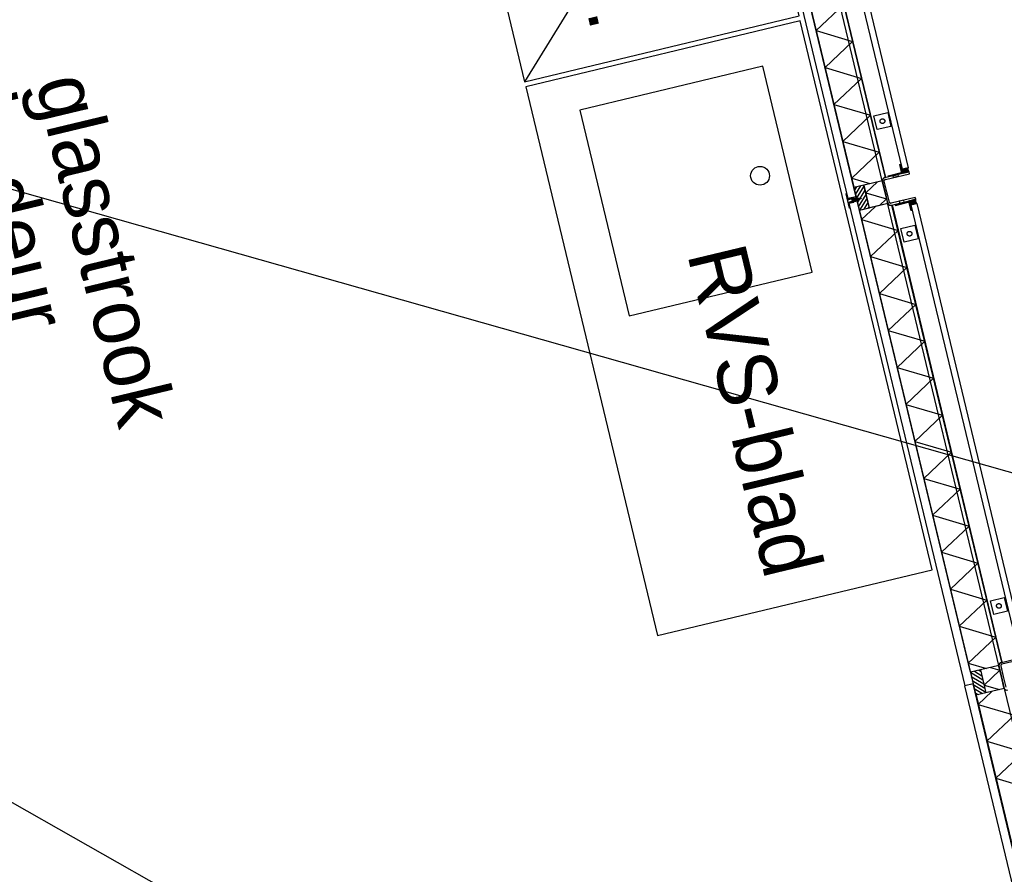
# Model space of a CAD drawing. Header units: millimetres. Extents: x 96940 to 101272, y 432237 to 434659.
# Tile 342 of 398: x 97305.9 to 97308, y 433594.45 to 433596.26. Entities that reach past the tile are written whole.
import ezdxf

# ---------------------------------------------------------------- set-up
doc = ezdxf.new("R2010")
doc.units = ezdxf.units.MM
for name, color, linetype in [('BL310---_BUKOZIJN', 1, 'Continuous'), ('R_BN_N_Kabels_en_leidingen_maatvoering', 1, 'Continuous'), ('R_BN_T_N_Eindpunt_Voorziening', 1, 'Continuous'), ('R_BN_T_N_Kokersysteem_Coordinaten', 1, 'Continuous')]:
    doc.layers.add(name, color=color, linetype=linetype)
doc.styles.add('RET-ISO', font='RET-ISO.shx')
doc.styles.get("Standard").update_dxf_attribs({"font": 'romans.shx'})
doc.dimstyles.new('RET 1-500', dxfattribs={"dimtxt": 1, "dimasz": 1, "dimexe": 0.3, "dimexo": 0, "dimgap": 0.3, "dimtad": 1, "dimdec": 3, "dimzin": 1, "dimtxsty": 'Standard', "dimcen": 0, "dimclrd": 1, "dimclre": 1, "dimclrt": 7, "dimaunit": 2, "dimadec": 4, "dimazin": 0, "dimtfac": 1, "dimtdec": 3, "dimtofl": 0, "dimtmove": 0, "dimatfit": 0, "dimfxl": 1, "dimarcsym": 0})

# ---------------------------------------------------------------- blocks, each defined once
blk = doc.blocks.new('PWK')
at = {"layer": 'BL310---_BUKOZIJN'}
for points in [[(3141.1, 3257), (3144.1, 3257.4), (3147, 3257.4), (3150, 3257), (3150, 3270), (3147, 3269.6), (3144.1, 3269.6), (3141.1, 3270)], [(3210, 3257), (3213, 3257.4), (3215.9, 3257.4), (3218.9, 3257), (3218.9, 3270), (3215.9, 3269.6), (3213, 3269.6), (3210, 3270)]]:
    blk.add_hatch(color=256, dxfattribs=at).paths.add_polyline_path(points)
h = blk.add_hatch(dxfattribs=at)
h.set_pattern_fill('ANSI31', color=256, scale=2, angle=180, style=0)
h.set_pattern_definition([(135, (-4241.5387, 4463.124), (4.490128, 4.490128), [])])
h.paths.add_polyline_path([(3205, 3170), (3155, 3170), (3155, 3148), (3205, 3148)])
h = blk.add_hatch(dxfattribs=at)
h.set_pattern_fill('ANSI31', color=256, scale=2, angle=180, style=0)
h.set_pattern_definition([(45, (11661.5387, 4463.124), (-4.490128, 4.490128), [])])
h.paths.add_polyline_path([(4215, 3170), (4265, 3170), (4265, 3148), (4215, 3148)])
for p, q in [((2158.9, 3270), (3141.1, 3270)), ((3218.9, 3270), (4201.1, 3270)), ((2158.9, 3257), (3141.1, 3257)), ((3218.9, 3257), (4201.1, 3257)), ((3158, 3210), (2143, 3210)), ((3150, 3219), (2150, 3219)), ((3149.9, 3218), (2150.1, 3218)), ((2811.7, 3148), (2771.3, 3218)), ((2811.7, 3148), (2852.1, 3218)), ((2892.6, 3148), (2852.1, 3218)), ((2892.6, 3148), (2933, 3218)), ((2973.4, 3148), (2933, 3218)), ((2973.4, 3148), (3013.8, 3218)), ((3054.2, 3148), (3013.8, 3218)), ((3054.2, 3148), (3094.6, 3218)), ((3134.8, 3148.4), (3094.6, 3218)), ((3149.9, 3216.9), (3149.9, 3218)), ((3154.9, 3210.2), (3154.9, 3148)), ((3205, 3209.9), (3155, 3209.9)), ((3155, 3209.9), (3155, 3170.1)), ((3171.9, 3170.1), (3194.8, 3209.9)), ((3205.1, 3192.1), (3194.8, 3209.9)), ((4218, 3210), (3203, 3210)), ((3205, 3209.9), (3205, 3170.1)), ((3205.1, 3210.2), (3205.1, 3148)), ((4210, 3219), (3210, 3219)), ((4209.9, 3218), (3210.1, 3218)), ((3210.1, 3216.9), (3210.1, 3218)), ((3225.1, 3148), (3265.5, 3218)), ((3305.9, 3148), (3265.5, 3218)), ((3305.9, 3148), (3346.3, 3218)), ((3386.8, 3148), (3346.3, 3218)), ((3386.8, 3148), (3427.2, 3218)), ((3467.6, 3148), (3427.2, 3218)), ((3467.6, 3148), (3508, 3218)), ((3548.4, 3148), (3508, 3218)), ((3548.4, 3148), (3588.8, 3218)), ((3629.2, 3148), (3588.8, 3218)), ((3629.2, 3148), (3669.7, 3218)), ((3710.1, 3148), (3669.7, 3218)), ((3710.1, 3148), (3750.5, 3218)), ((3790.9, 3148), (3750.5, 3218)), ((3790.9, 3148), (3831.3, 3218)), ((3871.7, 3148), (3831.3, 3218)), ((3871.7, 3148), (3912.1, 3218)), ((3952.6, 3148), (3912.1, 3218)), ((3952.6, 3148), (3993, 3218)), ((4033.4, 3148), (3993, 3218)), ((4033.4, 3148), (4073.8, 3218)), ((4114.2, 3148), (4073.8, 3218)), ((4114.2, 3148), (4154.6, 3218)), ((4194.8, 3148.4), (4154.6, 3218)), ((4209.9, 3216.9), (4209.9, 3218)), ((4214.9, 3210.2), (4214.9, 3148)), ((4214.9, 3192.1), (4225.2, 3209.9)), ((4215, 3209.9), (4265, 3209.9)), ((4215, 3209.9), (4215, 3170.1)), ((4248.1, 3170.1), (4225.2, 3209.9)), ((4262, 3210), (5277, 3210)), ((4265, 3209.9), (4265, 3170.1)), ((4265.1, 3210.2), (4265.1, 3148)), ((4285.2, 3148.4), (4325.4, 3218)), ((4365.8, 3148), (4325.4, 3218)), ((4365.8, 3148), (4406.2, 3218)), ((4446.6, 3148), (4406.2, 3218)), ((4446.6, 3148), (4487, 3218)), ((3134.8, 3148.4), (3154.9, 3183.2)), ((3171.9, 3170.1), (3154.9, 3199.5)), ((3225.1, 3148), (3205.1, 3182.6)), ((4194.8, 3148.4), (4214.9, 3183.2)), ((4248.1, 3170.1), (4265.1, 3199.5)), ((4285.2, 3148.4), (4265.1, 3183.2)), ((3205, 3170.1), (3155, 3170.1)), ((3205, 3170), (3155, 3170)), ((3155, 3170), (3155, 3148)), ((3205, 3170), (3205, 3148)), ((4215, 3170.1), (4265, 3170.1)), ((4215, 3170), (4265, 3170)), ((4215, 3170), (4215, 3148)), ((4265, 3170), (4265, 3148)), ((2120.1, 3147.9), (3174.9, 3147.9)), ((3154.9, 3148.4), (2145.1, 3148.4)), ((3154.9, 3148), (2145.1, 3148)), ((3205, 3148), (3155, 3148)), ((3174.9, 3147.9), (3174.9, 3129.9)), ((3175, 3140.9), (3175, 3129.9)), ((3175, 3140.9), (3185, 3140.9)), ((3176, 3139.9), (3176, 3128.9)), ((3176, 3139.9), (3184, 3139.9)), ((3176.2, 3142.1), (3184.9, 3144.2)), ((3180.9, 3139.9), (3176.2, 3142.1)), ((3177, 3146.1), (3184.2, 3147.6)), ((3184.9, 3144.2), (3177, 3146.1)), ((3177.4, 3148.6), (3183.6, 3150.1)), ((3184.2, 3147.6), (3177.4, 3148.6)), ((3178.3, 3151.6), (3183.1, 3153)), ((3183.6, 3150.1), (3178.3, 3151.6)), ((3178.6, 3154), (3182.4, 3155.2)), ((3183.1, 3153), (3178.6, 3154)), ((3179.1, 3156.3), (3182, 3157.6)), ((3182.4, 3155.2), (3179.1, 3156.3)), ((3179.9, 3155.9), (3180, 3137.9)), ((3184, 3128.9), (3184, 3139.9)), ((3185, 3129.9), (3185, 3140.9)), ((3185.1, 3147.9), (4239.9, 3147.9)), ((3185.1, 3147.9), (3185.1, 3129.9)), ((4214.9, 3148.4), (3205.1, 3148.4)), ((4214.9, 3148), (3205.1, 3148)), ((4215, 3148), (4265, 3148)), ((4239.9, 3147.9), (4239.9, 3129.9)), ((5294.9, 3147.9), (4240.1, 3147.9)), ((4240.1, 3147.9), (4240.1, 3129.9)), ((4265.1, 3148.4), (5274.9, 3148.4)), ((4265.1, 3148), (5274.9, 3148)), ((2120.1, 3129.9), (3174.9, 3129.9)), ((2173, 3119.9), (2773, 2519.9)), ((3175, 3129.9), (3164.1, 3129.9)), ((3164.1, 3128.9), (3164.1, 3129.9)), ((3195, 3129.9), (3185, 3129.9)), ((3185.1, 3129.9), (4239.9, 3129.9)), ((3195, 3128.9), (3195, 3129.9)), ((5294.9, 3129.9), (4240.1, 3129.9))]:
    blk.add_line(p, q, dxfattribs=at)
for points in [[(3141.1, 3257), (3144.1, 3257.4), (3147, 3257.4), (3150, 3257), (3150, 3270), (3147, 3269.6), (3144.1, 3269.6), (3141.1, 3270), (3141.1, 3270), (3141.1, 3257)], [(3206, 3270), (3206, 3217), (3206, 3216.9), (3206, 3216.9), (3206, 3216.8), (3206, 3216.8), (3206, 3216.7), (3206, 3216.7), (3206, 3216.6), (3206, 3216.6), (3206, 3216.5), (3206, 3216.5), (3205.9, 3216.4), (3205.9, 3216.4), (3205.9, 3216.3), (3205.9, 3216.3), (3205.9, 3216.2), (3205.9, 3216.2), (3205.9, 3216.1), (3205.9, 3216.1), (3205.8, 3216), (3205.8, 3216), (3205.8, 3215.9), (3205.8, 3215.9), (3205.8, 3215.8), (3205.7, 3215.8), (3205.7, 3215.7), (3205.7, 3215.7), (3205.7, 3215.6), (3205.6, 3215.6), (3205.6, 3215.5), (3205.6, 3215.5), (3205.6, 3215.5), (3205.5, 3215.4), (3205.5, 3215.4), (3205.5, 3215.3), (3205.5, 3215.3), (3205.4, 3215.2), (3205.4, 3215.2), (3205.4, 3215.2), (3205.3, 3215.1), (3205.3, 3215.1), (3205.3, 3215), (3205.2, 3215), (3205.2, 3215), (3205.2, 3214.9), (3205.1, 3214.9), (3205.1, 3214.8), (3205, 3214.8), (3205, 3214.8), (3205, 3214.7), (3204.9, 3214.7), (3204.9, 3214.7), (3204.8, 3214.6), (3204.8, 3214.6), (3204.8, 3214.6), (3204.7, 3214.5), (3204.7, 3214.5), (3204.6, 3214.5), (3204.6, 3214.5), (3204.5, 3214.4), (3204.5, 3214.4), (3204.5, 3214.4), (3204.4, 3214.4), (3204.4, 3214.3), (3204.3, 3214.3), (3204.3, 3214.3), (3204.2, 3214.3), (3204.2, 3214.2), (3204.1, 3214.2), (3204.1, 3214.2), (3204, 3214.2), (3204, 3214.2), (3203.9, 3214.1), (3203.9, 3214.1), (3203.8, 3214.1), (3203.8, 3214.1), (3203.7, 3214.1), (3203.7, 3214.1), (3203.6, 3214.1), (3203.6, 3214.1), (3203.5, 3214), (3203.5, 3214), (3203.4, 3214), (3203.4, 3214), (3203.3, 3214), (3203.3, 3214), (3203.2, 3214), (3203.2, 3214), (3203.1, 3214), (3203.1, 3214), (3203, 3214), (3180, 3214), (3157, 3214), (3156.9, 3214), (3156.9, 3214), (3156.8, 3214), (3156.8, 3214), (3156.7, 3214), (3156.7, 3214), (3156.6, 3214), (3156.6, 3214), (3156.5, 3214), (3156.5, 3214), (3156.4, 3214.1), (3156.4, 3214.1), (3156.3, 3214.1), (3156.3, 3214.1), (3156.2, 3214.1), (3156.2, 3214.1), (3156.1, 3214.1), (3156.1, 3214.1), (3156, 3214.2), (3156, 3214.2), (3155.9, 3214.2), (3155.9, 3214.2), (3155.8, 3214.2), (3155.8, 3214.3), (3155.7, 3214.3), (3155.7, 3214.3), (3155.6, 3214.3), (3155.6, 3214.4), (3155.5, 3214.4), (3155.5, 3214.4), (3155.5, 3214.4), (3155.4, 3214.5), (3155.4, 3214.5), (3155.3, 3214.5), (3155.3, 3214.5), (3155.2, 3214.6), (3155.2, 3214.6), (3155.2, 3214.6), (3155.1, 3214.7), (3155.1, 3214.7), (3155, 3214.7), (3155, 3214.8), (3155, 3214.8), (3154.9, 3214.8), (3154.9, 3214.9), (3154.8, 3214.9), (3154.8, 3215), (3154.8, 3215), (3154.7, 3215), (3154.7, 3215.1), (3154.7, 3215.1), (3154.6, 3215.2), (3154.6, 3215.2), (3154.6, 3215.2), (3154.5, 3215.3), (3154.5, 3215.3), (3154.5, 3215.4), (3154.5, 3215.4), (3154.4, 3215.5), (3154.4, 3215.5), (3154.4, 3215.5), (3154.4, 3215.6), (3154.3, 3215.6), (3154.3, 3215.7), (3154.3, 3215.7), (3154.3, 3215.8), (3154.2, 3215.8), (3154.2, 3215.9), (3154.2, 3215.9), (3154.2, 3216), (3154.2, 3216), (3154.1, 3216.1), (3154.1, 3216.1), (3154.1, 3216.2), (3154.1, 3216.2), (3154.1, 3216.3), (3154.1, 3216.3), (3154.1, 3216.4), (3154.1, 3216.4), (3154, 3216.5), (3154, 3216.5), (3154, 3216.6), (3154, 3216.6), (3154, 3216.7), (3154, 3216.7), (3154, 3216.8), (3154, 3216.8), (3154, 3216.9), (3154, 3216.9), (3154, 3217), (3154, 3270), (3150, 3270), (3150, 3217), (3150, 3216.9), (3150, 3216.8), (3150, 3216.6), (3150, 3216.5), (3150, 3216.4), (3150, 3216.3), (3150.1, 3216.1), (3150.1, 3216), (3150.1, 3215.9), (3150.1, 3215.8), (3150.1, 3215.7), (3150.2, 3215.5), (3150.2, 3215.4), (3150.2, 3215.3), (3150.2, 3215.2), (3150.3, 3215.1), (3150.3, 3215), (3150.3, 3214.8), (3150.4, 3214.7), (3150.4, 3214.6), (3150.5, 3214.5), (3150.5, 3214.4), (3150.6, 3214.3), (3150.6, 3214.2), (3150.7, 3214), (3150.7, 3213.9), (3150.8, 3213.8), (3150.8, 3213.7), (3150.9, 3213.6), (3150.9, 3213.5), (3151, 3213.4), (3151.1, 3213.3), (3151.1, 3213.2), (3151.2, 3213.1), (3151.3, 3213), (3151.3, 3212.9), (3151.4, 3212.8), (3151.5, 3212.7), (3151.6, 3212.6), (3151.6, 3212.5), (3151.7, 3212.4), (3151.8, 3212.3), (3151.9, 3212.2), (3152, 3212.1), (3152.1, 3212.1), (3152.1, 3212), (3152.2, 3211.9), (3152.3, 3211.8), (3152.4, 3211.7), (3152.5, 3211.6), (3152.6, 3211.6), (3152.7, 3211.5), (3152.8, 3211.4), (3152.9, 3211.3), (3153, 3211.3), (3153.1, 3211.2), (3153.2, 3211.1), (3153.3, 3211.1), (3153.4, 3211), (3153.5, 3210.9), (3153.6, 3210.9), (3153.7, 3210.8), (3153.8, 3210.8), (3153.9, 3210.7), (3154, 3210.7), (3154.2, 3210.6), (3154.3, 3210.6), (3154.4, 3210.5), (3154.5, 3210.5), (3154.6, 3210.4), (3154.7, 3210.4), (3154.8, 3210.3), (3155, 3210.3), (3155.1, 3210.3), (3155.2, 3210.2), (3155.3, 3210.2), (3155.4, 3210.2), (3155.5, 3210.2), (3155.7, 3210.1), (3155.8, 3210.1), (3155.9, 3210.1), (3156, 3210.1), (3156.1, 3210.1), (3156.3, 3210), (3156.4, 3210), (3156.5, 3210), (3156.6, 3210), (3156.8, 3210), (3156.9, 3210), (3157, 3210), (3180, 3210), (3203, 3210), (3203.1, 3210), (3203.2, 3210), (3203.4, 3210), (3203.5, 3210), (3203.6, 3210), (3203.7, 3210), (3203.9, 3210.1), (3204, 3210.1), (3204.1, 3210.1), (3204.2, 3210.1), (3204.3, 3210.1), (3204.5, 3210.2), (3204.6, 3210.2), (3204.7, 3210.2), (3204.8, 3210.2), (3204.9, 3210.3), (3205, 3210.3), (3205.2, 3210.3), (3205.3, 3210.4), (3205.4, 3210.4), (3205.5, 3210.5), (3205.6, 3210.5), (3205.7, 3210.6), (3205.8, 3210.6), (3206, 3210.7), (3206.1, 3210.7), (3206.2, 3210.8), (3206.3, 3210.8), (3206.4, 3210.9), (3206.5, 3210.9), (3206.6, 3211), (3206.7, 3211.1), (3206.8, 3211.1), (3206.9, 3211.2), (3207, 3211.3), (3207.1, 3211.3), (3207.2, 3211.4), (3207.3, 3211.5), (3207.4, 3211.6), (3207.5, 3211.6), (3207.6, 3211.7), (3207.7, 3211.8), (3207.8, 3211.9), (3207.9, 3212), (3207.9, 3212.1), (3208, 3212.1), (3208.1, 3212.2), (3208.2, 3212.3), (3208.3, 3212.4), (3208.4, 3212.5), (3208.4, 3212.6), (3208.5, 3212.7), (3208.6, 3212.8), (3208.7, 3212.9), (3208.7, 3213), (3208.8, 3213.1), (3208.9, 3213.2), (3208.9, 3213.3), (3209, 3213.4), (3209.1, 3213.5), (3209.1, 3213.6), (3209.2, 3213.7), (3209.2, 3213.8), (3209.3, 3213.9), (3209.3, 3214), (3209.4, 3214.2), (3209.4, 3214.3), (3209.5, 3214.4), (3209.5, 3214.5), (3209.6, 3214.6), (3209.6, 3214.7), (3209.7, 3214.8), (3209.7, 3215), (3209.7, 3215.1), (3209.8, 3215.2), (3209.8, 3215.3), (3209.8, 3215.4), (3209.8, 3215.5), (3209.9, 3215.7), (3209.9, 3215.8), (3209.9, 3215.9), (3209.9, 3216), (3209.9, 3216.1), (3210, 3216.3), (3210, 3216.4), (3210, 3216.5), (3210, 3216.6), (3210, 3216.8), (3210, 3216.9), (3210, 3217), (3210, 3270), (3206, 3270)], [(3210, 3257), (3213, 3257.4), (3215.9, 3257.4), (3218.9, 3257), (3218.9, 3270), (3215.9, 3269.6), (3213, 3269.6), (3210, 3270), (3210, 3270), (3210, 3257)], [(3016.9, 3255), (3046.9, 3255), (3046.9, 3225), (3016.9, 3225)], [(3031.9, 3235), (3031.8, 3235), (3031.7, 3235), (3031.6, 3235), (3031.6, 3235), (3031.5, 3235), (3031.4, 3235), (3031.3, 3235), (3031.2, 3235.1), (3031.1, 3235.1), (3031, 3235.1), (3030.9, 3235.1), (3030.9, 3235.1), (3030.8, 3235.1), (3030.7, 3235.2), (3030.6, 3235.2), (3030.5, 3235.2), (3030.4, 3235.2), (3030.4, 3235.2), (3030.3, 3235.3), (3030.2, 3235.3), (3030.1, 3235.3), (3030, 3235.4), (3029.9, 3235.4), (3029.9, 3235.4), (3029.8, 3235.5), (3029.7, 3235.5), (3029.6, 3235.5), (3029.6, 3235.6), (3029.5, 3235.6), (3029.4, 3235.7), (3029.3, 3235.7), (3029.3, 3235.8), (3029.2, 3235.8), (3029.1, 3235.9), (3029, 3235.9), (3029, 3236), (3028.9, 3236), (3028.8, 3236.1), (3028.8, 3236.1), (3028.7, 3236.2), (3028.6, 3236.2), (3028.6, 3236.3), (3028.5, 3236.3), (3028.4, 3236.4), (3028.4, 3236.5), (3028.3, 3236.5), (3028.2, 3236.6), (3028.2, 3236.7), (3028.1, 3236.7), (3028.1, 3236.8), (3028, 3236.9), (3028, 3236.9), (3027.9, 3237), (3027.9, 3237.1), (3027.8, 3237.1), (3027.8, 3237.2), (3027.7, 3237.3), (3027.7, 3237.4), (3027.6, 3237.4), (3027.6, 3237.5), (3027.5, 3237.6), (3027.5, 3237.7), (3027.4, 3237.7), (3027.4, 3237.8), (3027.4, 3237.9), (3027.3, 3238), (3027.3, 3238), (3027.3, 3238.1), (3027.2, 3238.2), (3027.2, 3238.3), (3027.2, 3238.4), (3027.1, 3238.5), (3027.1, 3238.5), (3027.1, 3238.6), (3027.1, 3238.7), (3027, 3238.8), (3027, 3238.9), (3027, 3239), (3027, 3239), (3027, 3239.1), (3027, 3239.2), (3026.9, 3239.3), (3026.9, 3239.4), (3026.9, 3239.5), (3026.9, 3239.6), (3026.9, 3239.7), (3026.9, 3239.7), (3026.9, 3239.8), (3026.9, 3239.9), (3026.9, 3240), (3026.9, 3240.1), (3026.9, 3240.2), (3026.9, 3240.3), (3026.9, 3240.4), (3026.9, 3240.4), (3026.9, 3240.5), (3026.9, 3240.6), (3026.9, 3240.7), (3027, 3240.8), (3027, 3240.9), (3027, 3241), (3027, 3241), (3027, 3241.1), (3027, 3241.2), (3027.1, 3241.3), (3027.1, 3241.4), (3027.1, 3241.5), (3027.1, 3241.5), (3027.2, 3241.6), (3027.2, 3241.7), (3027.2, 3241.8), (3027.3, 3241.9), (3027.3, 3242), (3027.3, 3242), (3027.4, 3242.1), (3027.4, 3242.2), (3027.4, 3242.3), (3027.5, 3242.4), (3027.5, 3242.4), (3027.6, 3242.5), (3027.6, 3242.6), (3027.7, 3242.7), (3027.7, 3242.7), (3027.8, 3242.8), (3027.8, 3242.9), (3027.9, 3242.9), (3027.9, 3243), (3028, 3243.1), (3028, 3243.1), (3028.1, 3243.2), (3028.1, 3243.3), (3028.2, 3243.3), (3028.2, 3243.4), (3028.3, 3243.5), (3028.4, 3243.5), (3028.4, 3243.6), (3028.5, 3243.7), (3028.6, 3243.7), (3028.6, 3243.8), (3028.7, 3243.8), (3028.8, 3243.9), (3028.8, 3243.9), (3028.9, 3244), (3029, 3244), (3029, 3244.1), (3029.1, 3244.1), (3029.2, 3244.2), (3029.3, 3244.2), (3029.3, 3244.3), (3029.4, 3244.3), (3029.5, 3244.4), (3029.6, 3244.4), (3029.6, 3244.5), (3029.7, 3244.5), (3029.8, 3244.5), (3029.9, 3244.6), (3029.9, 3244.6), (3030, 3244.6), (3030.1, 3244.7), (3030.2, 3244.7), (3030.3, 3244.7), (3030.4, 3244.8), (3030.4, 3244.8), (3030.5, 3244.8), (3030.6, 3244.8), (3030.7, 3244.9), (3030.8, 3244.9), (3030.9, 3244.9), (3030.9, 3244.9), (3031, 3244.9), (3031.1, 3244.9), (3031.2, 3245), (3031.3, 3245), (3031.4, 3245), (3031.5, 3245), (3031.6, 3245), (3031.6, 3245), (3031.7, 3245), (3031.8, 3245), (3031.9, 3245), (3032, 3245), (3032.1, 3245), (3032.2, 3245), (3032.2, 3245), (3032.3, 3245), (3032.4, 3245), (3032.5, 3245), (3032.6, 3245), (3032.7, 3244.9), (3032.8, 3244.9), (3032.9, 3244.9), (3032.9, 3244.9), (3033, 3244.9), (3033.1, 3244.9), (3033.2, 3244.8), (3033.3, 3244.8), (3033.4, 3244.8), (3033.4, 3244.8), (3033.5, 3244.7), (3033.6, 3244.7), (3033.7, 3244.7), (3033.8, 3244.6), (3033.9, 3244.6), (3033.9, 3244.6), (3034, 3244.5), (3034.1, 3244.5), (3034.2, 3244.5), (3034.2, 3244.4), (3034.3, 3244.4), (3034.4, 3244.3), (3034.5, 3244.3), (3034.5, 3244.2), (3034.6, 3244.2), (3034.7, 3244.1), (3034.8, 3244.1), (3034.8, 3244), (3034.9, 3244), (3035, 3243.9), (3035, 3243.9), (3035.1, 3243.8), (3035.2, 3243.8), (3035.2, 3243.7), (3035.3, 3243.7), (3035.4, 3243.6), (3035.4, 3243.5), (3035.5, 3243.5), (3035.6, 3243.4), (3035.6, 3243.3), (3035.7, 3243.3), (3035.7, 3243.2), (3035.8, 3243.1), (3035.8, 3243.1), (3035.9, 3243), (3035.9, 3242.9), (3036, 3242.9), (3036, 3242.8), (3036.1, 3242.7), (3036.1, 3242.7), (3036.2, 3242.6), (3036.2, 3242.5), (3036.3, 3242.4), (3036.3, 3242.4), (3036.4, 3242.3), (3036.4, 3242.2), (3036.4, 3242.1), (3036.5, 3242), (3036.5, 3242), (3036.5, 3241.9), (3036.6, 3241.8), (3036.6, 3241.7), (3036.6, 3241.6), (3036.7, 3241.5), (3036.7, 3241.5), (3036.7, 3241.4), (3036.7, 3241.3), (3036.8, 3241.2), (3036.8, 3241.1), (3036.8, 3241), (3036.8, 3241), (3036.8, 3240.9), (3036.8, 3240.8), (3036.9, 3240.7), (3036.9, 3240.6), (3036.9, 3240.5), (3036.9, 3240.4), (3036.9, 3240.4), (3036.9, 3240.3), (3036.9, 3240.2), (3036.9, 3240.1), (3036.9, 3240), (3036.9, 3239.9), (3036.9, 3239.8), (3036.9, 3239.7), (3036.9, 3239.7), (3036.9, 3239.6), (3036.9, 3239.5), (3036.9, 3239.4), (3036.9, 3239.3), (3036.8, 3239.2), (3036.8, 3239.1), (3036.8, 3239), (3036.8, 3239), (3036.8, 3238.9), (3036.8, 3238.8), (3036.7, 3238.7), (3036.7, 3238.6), (3036.7, 3238.5), (3036.7, 3238.5), (3036.6, 3238.4), (3036.6, 3238.3), (3036.6, 3238.2), (3036.5, 3238.1), (3036.5, 3238), (3036.5, 3238), (3036.4, 3237.9), (3036.4, 3237.8), (3036.4, 3237.7), (3036.3, 3237.7), (3036.3, 3237.6), (3036.2, 3237.5), (3036.2, 3237.4), (3036.1, 3237.4), (3036.1, 3237.3), (3036, 3237.2), (3036, 3237.1), (3035.9, 3237.1), (3035.9, 3237), (3035.8, 3236.9), (3035.8, 3236.9), (3035.7, 3236.8), (3035.7, 3236.7), (3035.6, 3236.7), (3035.6, 3236.6), (3035.5, 3236.5), (3035.4, 3236.5), (3035.4, 3236.4), (3035.3, 3236.3), (3035.2, 3236.3), (3035.2, 3236.2), (3035.1, 3236.2), (3035, 3236.1), (3035, 3236.1), (3034.9, 3236), (3034.8, 3236), (3034.8, 3235.9), (3034.7, 3235.9), (3034.6, 3235.8), (3034.5, 3235.8), (3034.5, 3235.7), (3034.4, 3235.7), (3034.3, 3235.6), (3034.2, 3235.6), (3034.2, 3235.5), (3034.1, 3235.5), (3034, 3235.5), (3033.9, 3235.4), (3033.9, 3235.4), (3033.8, 3235.4), (3033.7, 3235.3), (3033.6, 3235.3), (3033.5, 3235.3), (3033.4, 3235.2), (3033.4, 3235.2), (3033.3, 3235.2), (3033.2, 3235.2), (3033.1, 3235.2), (3033, 3235.1), (3032.9, 3235.1), (3032.9, 3235.1), (3032.8, 3235.1), (3032.7, 3235.1), (3032.6, 3235.1), (3032.5, 3235), (3032.4, 3235), (3032.3, 3235), (3032.2, 3235), (3032.2, 3235), (3032.1, 3235), (3032, 3235)], [(3150, 3255.7), (3150, 3254.2), (3130, 3254.2), (3130, 3255.7)], [(3147.5, 3253), (3149, 3253), (3149, 3225), (3147.5, 3225)], [(3150, 3245), (3154, 3245), (3154, 3235), (3150, 3235)], [(3210, 3245), (3206, 3245), (3206, 3235), (3210, 3235)], [(3210, 3255.7), (3210, 3254.2), (3230, 3254.2), (3230, 3255.7)], [(3212.5, 3253), (3211, 3253), (3211, 3225), (3212.5, 3225)], [(3263, 3255), (3293, 3255), (3293, 3225), (3263, 3225)], [(3278, 3235), (3277.9, 3235), (3277.8, 3235), (3277.7, 3235), (3277.7, 3235), (3277.6, 3235), (3277.5, 3235), (3277.4, 3235), (3277.3, 3235.1), (3277.2, 3235.1), (3277.1, 3235.1), (3277, 3235.1), (3277, 3235.1), (3276.9, 3235.1), (3276.8, 3235.2), (3276.7, 3235.2), (3276.6, 3235.2), (3276.5, 3235.2), (3276.5, 3235.2), (3276.4, 3235.3), (3276.3, 3235.3), (3276.2, 3235.3), (3276.1, 3235.4), (3276, 3235.4), (3276, 3235.4), (3275.9, 3235.5), (3275.8, 3235.5), (3275.7, 3235.5), (3275.7, 3235.6), (3275.6, 3235.6), (3275.5, 3235.7), (3275.4, 3235.7), (3275.4, 3235.8), (3275.3, 3235.8), (3275.2, 3235.9), (3275.1, 3235.9), (3275.1, 3236), (3275, 3236), (3274.9, 3236.1), (3274.9, 3236.1), (3274.8, 3236.2), (3274.7, 3236.2), (3274.7, 3236.3), (3274.6, 3236.3), (3274.5, 3236.4), (3274.5, 3236.5), (3274.4, 3236.5), (3274.3, 3236.6), (3274.3, 3236.7), (3274.2, 3236.7), (3274.2, 3236.8), (3274.1, 3236.9), (3274.1, 3236.9), (3274, 3237), (3274, 3237.1), (3273.9, 3237.1), (3273.9, 3237.2), (3273.8, 3237.3), (3273.8, 3237.4), (3273.7, 3237.4), (3273.7, 3237.5), (3273.6, 3237.6), (3273.6, 3237.7), (3273.5, 3237.7), (3273.5, 3237.8), (3273.5, 3237.9), (3273.4, 3238), (3273.4, 3238), (3273.4, 3238.1), (3273.3, 3238.2), (3273.3, 3238.3), (3273.3, 3238.4), (3273.2, 3238.5), (3273.2, 3238.5), (3273.2, 3238.6), (3273.2, 3238.7), (3273.1, 3238.8), (3273.1, 3238.9), (3273.1, 3239), (3273.1, 3239), (3273.1, 3239.1), (3273.1, 3239.2), (3273, 3239.3), (3273, 3239.4), (3273, 3239.5), (3273, 3239.6), (3273, 3239.7), (3273, 3239.7), (3273, 3239.8), (3273, 3239.9), (3273, 3240), (3273, 3240.1), (3273, 3240.2), (3273, 3240.3), (3273, 3240.4), (3273, 3240.4), (3273, 3240.5), (3273, 3240.6), (3273, 3240.7), (3273.1, 3240.8), (3273.1, 3240.9), (3273.1, 3241), (3273.1, 3241), (3273.1, 3241.1), (3273.1, 3241.2), (3273.2, 3241.3), (3273.2, 3241.4), (3273.2, 3241.5), (3273.2, 3241.5), (3273.3, 3241.6), (3273.3, 3241.7), (3273.3, 3241.8), (3273.4, 3241.9), (3273.4, 3242), (3273.4, 3242), (3273.5, 3242.1), (3273.5, 3242.2), (3273.5, 3242.3), (3273.6, 3242.4), (3273.6, 3242.4), (3273.7, 3242.5), (3273.7, 3242.6), (3273.8, 3242.7), (3273.8, 3242.7), (3273.9, 3242.8), (3273.9, 3242.9), (3274, 3242.9), (3274, 3243), (3274.1, 3243.1), (3274.1, 3243.1), (3274.2, 3243.2), (3274.2, 3243.3), (3274.3, 3243.3), (3274.3, 3243.4), (3274.4, 3243.5), (3274.5, 3243.5), (3274.5, 3243.6), (3274.6, 3243.7), (3274.7, 3243.7), (3274.7, 3243.8), (3274.8, 3243.8), (3274.9, 3243.9), (3274.9, 3243.9), (3275, 3244), (3275.1, 3244), (3275.1, 3244.1), (3275.2, 3244.1), (3275.3, 3244.2), (3275.4, 3244.2), (3275.4, 3244.3), (3275.5, 3244.3), (3275.6, 3244.4), (3275.7, 3244.4), (3275.7, 3244.5), (3275.8, 3244.5), (3275.9, 3244.5), (3276, 3244.6), (3276, 3244.6), (3276.1, 3244.6), (3276.2, 3244.7), (3276.3, 3244.7), (3276.4, 3244.7), (3276.5, 3244.8), (3276.5, 3244.8), (3276.6, 3244.8), (3276.7, 3244.8), (3276.8, 3244.9), (3276.9, 3244.9), (3277, 3244.9), (3277, 3244.9), (3277.1, 3244.9), (3277.2, 3244.9), (3277.3, 3245), (3277.4, 3245), (3277.5, 3245), (3277.6, 3245), (3277.7, 3245), (3277.7, 3245), (3277.8, 3245), (3277.9, 3245), (3278, 3245), (3278.1, 3245), (3278.2, 3245), (3278.3, 3245), (3278.3, 3245), (3278.4, 3245), (3278.5, 3245), (3278.6, 3245), (3278.7, 3245), (3278.8, 3244.9), (3278.9, 3244.9), (3279, 3244.9), (3279, 3244.9), (3279.1, 3244.9), (3279.2, 3244.9), (3279.3, 3244.8), (3279.4, 3244.8), (3279.5, 3244.8), (3279.5, 3244.8), (3279.6, 3244.7), (3279.7, 3244.7), (3279.8, 3244.7), (3279.9, 3244.6), (3280, 3244.6), (3280, 3244.6), (3280.1, 3244.5), (3280.2, 3244.5), (3280.3, 3244.5), (3280.3, 3244.4), (3280.4, 3244.4), (3280.5, 3244.3), (3280.6, 3244.3), (3280.6, 3244.2), (3280.7, 3244.2), (3280.8, 3244.1), (3280.9, 3244.1), (3280.9, 3244), (3281, 3244), (3281.1, 3243.9), (3281.1, 3243.9), (3281.2, 3243.8), (3281.3, 3243.8), (3281.3, 3243.7), (3281.4, 3243.7), (3281.5, 3243.6), (3281.5, 3243.5), (3281.6, 3243.5), (3281.7, 3243.4), (3281.7, 3243.3), (3281.8, 3243.3), (3281.8, 3243.2), (3281.9, 3243.1), (3281.9, 3243.1), (3282, 3243), (3282, 3242.9), (3282.1, 3242.9), (3282.1, 3242.8), (3282.2, 3242.7), (3282.2, 3242.7), (3282.3, 3242.6), (3282.3, 3242.5), (3282.4, 3242.4), (3282.4, 3242.4), (3282.5, 3242.3), (3282.5, 3242.2), (3282.5, 3242.1), (3282.6, 3242), (3282.6, 3242), (3282.6, 3241.9), (3282.7, 3241.8), (3282.7, 3241.7), (3282.7, 3241.6), (3282.8, 3241.5), (3282.8, 3241.5), (3282.8, 3241.4), (3282.8, 3241.3), (3282.9, 3241.2), (3282.9, 3241.1), (3282.9, 3241), (3282.9, 3241), (3282.9, 3240.9), (3282.9, 3240.8), (3283, 3240.7), (3283, 3240.6), (3283, 3240.5), (3283, 3240.4), (3283, 3240.4), (3283, 3240.3), (3283, 3240.2), (3283, 3240.1), (3283, 3240), (3283, 3239.9), (3283, 3239.8), (3283, 3239.7), (3283, 3239.7), (3283, 3239.6), (3283, 3239.5), (3283, 3239.4), (3283, 3239.3), (3282.9, 3239.2), (3282.9, 3239.1), (3282.9, 3239), (3282.9, 3239), (3282.9, 3238.9), (3282.9, 3238.8), (3282.8, 3238.7), (3282.8, 3238.6), (3282.8, 3238.5), (3282.8, 3238.5), (3282.7, 3238.4), (3282.7, 3238.3), (3282.7, 3238.2), (3282.6, 3238.1), (3282.6, 3238), (3282.6, 3238), (3282.5, 3237.9), (3282.5, 3237.8), (3282.5, 3237.7), (3282.4, 3237.7), (3282.4, 3237.6), (3282.3, 3237.5), (3282.3, 3237.4), (3282.2, 3237.4), (3282.2, 3237.3), (3282.1, 3237.2), (3282.1, 3237.1), (3282, 3237.1), (3282, 3237), (3281.9, 3236.9), (3281.9, 3236.9), (3281.8, 3236.8), (3281.8, 3236.7), (3281.7, 3236.7), (3281.7, 3236.6), (3281.6, 3236.5), (3281.5, 3236.5), (3281.5, 3236.4), (3281.4, 3236.3), (3281.3, 3236.3), (3281.3, 3236.2), (3281.2, 3236.2), (3281.1, 3236.1), (3281.1, 3236.1), (3281, 3236), (3280.9, 3236), (3280.9, 3235.9), (3280.8, 3235.9), (3280.7, 3235.8), (3280.6, 3235.8), (3280.6, 3235.7), (3280.5, 3235.7), (3280.4, 3235.6), (3280.3, 3235.6), (3280.3, 3235.5), (3280.2, 3235.5), (3280.1, 3235.5), (3280, 3235.4), (3280, 3235.4), (3279.9, 3235.4), (3279.8, 3235.3), (3279.7, 3235.3), (3279.6, 3235.3), (3279.5, 3235.2), (3279.5, 3235.2), (3279.4, 3235.2), (3279.3, 3235.2), (3279.2, 3235.2), (3279.1, 3235.1), (3279, 3235.1), (3279, 3235.1), (3278.9, 3235.1), (3278.8, 3235.1), (3278.7, 3235.1), (3278.6, 3235), (3278.5, 3235), (3278.4, 3235), (3278.3, 3235), (3278.3, 3235), (3278.2, 3235), (3278.1, 3235)], [(4076.9, 3255), (4106.9, 3255), (4106.9, 3225), (4076.9, 3225)], [(4091.9, 3235), (4091.8, 3235), (4091.7, 3235), (4091.6, 3235), (4091.6, 3235), (4091.5, 3235), (4091.4, 3235), (4091.3, 3235), (4091.2, 3235.1), (4091.1, 3235.1), (4091, 3235.1), (4090.9, 3235.1), (4090.9, 3235.1), (4090.8, 3235.1), (4090.7, 3235.2), (4090.6, 3235.2), (4090.5, 3235.2), (4090.4, 3235.2), (4090.4, 3235.2), (4090.3, 3235.3), (4090.2, 3235.3), (4090.1, 3235.3), (4090, 3235.4), (4089.9, 3235.4), (4089.9, 3235.4), (4089.8, 3235.5), (4089.7, 3235.5), (4089.6, 3235.5), (4089.6, 3235.6), (4089.5, 3235.6), (4089.4, 3235.7), (4089.3, 3235.7), (4089.3, 3235.8), (4089.2, 3235.8), (4089.1, 3235.9), (4089, 3235.9), (4089, 3236), (4088.9, 3236), (4088.8, 3236.1), (4088.8, 3236.1), (4088.7, 3236.2), (4088.6, 3236.2), (4088.6, 3236.3), (4088.5, 3236.3), (4088.4, 3236.4), (4088.4, 3236.5), (4088.3, 3236.5), (4088.2, 3236.6), (4088.2, 3236.7), (4088.1, 3236.7), (4088.1, 3236.8), (4088, 3236.9), (4088, 3236.9), (4087.9, 3237), (4087.9, 3237.1), (4087.8, 3237.1), (4087.8, 3237.2), (4087.7, 3237.3), (4087.7, 3237.4), (4087.6, 3237.4), (4087.6, 3237.5), (4087.5, 3237.6), (4087.5, 3237.7), (4087.4, 3237.7), (4087.4, 3237.8), (4087.4, 3237.9), (4087.3, 3238), (4087.3, 3238), (4087.3, 3238.1), (4087.2, 3238.2), (4087.2, 3238.3), (4087.2, 3238.4), (4087.1, 3238.5), (4087.1, 3238.5), (4087.1, 3238.6), (4087.1, 3238.7), (4087, 3238.8), (4087, 3238.9), (4087, 3239), (4087, 3239), (4087, 3239.1), (4087, 3239.2), (4086.9, 3239.3), (4086.9, 3239.4), (4086.9, 3239.5), (4086.9, 3239.6), (4086.9, 3239.7), (4086.9, 3239.7), (4086.9, 3239.8), (4086.9, 3239.9), (4086.9, 3240), (4086.9, 3240.1), (4086.9, 3240.2), (4086.9, 3240.3), (4086.9, 3240.4), (4086.9, 3240.4), (4086.9, 3240.5), (4086.9, 3240.6), (4086.9, 3240.7), (4087, 3240.8), (4087, 3240.9), (4087, 3241), (4087, 3241), (4087, 3241.1), (4087, 3241.2), (4087.1, 3241.3), (4087.1, 3241.4), (4087.1, 3241.5), (4087.1, 3241.5), (4087.2, 3241.6), (4087.2, 3241.7), (4087.2, 3241.8), (4087.3, 3241.9), (4087.3, 3242), (4087.3, 3242), (4087.4, 3242.1), (4087.4, 3242.2), (4087.4, 3242.3), (4087.5, 3242.4), (4087.5, 3242.4), (4087.6, 3242.5), (4087.6, 3242.6), (4087.7, 3242.7), (4087.7, 3242.7), (4087.8, 3242.8), (4087.8, 3242.9), (4087.9, 3242.9), (4087.9, 3243), (4088, 3243.1), (4088, 3243.1), (4088.1, 3243.2), (4088.1, 3243.3), (4088.2, 3243.3), (4088.2, 3243.4), (4088.3, 3243.5), (4088.4, 3243.5), (4088.4, 3243.6), (4088.5, 3243.7), (4088.6, 3243.7), (4088.6, 3243.8), (4088.7, 3243.8), (4088.8, 3243.9), (4088.8, 3243.9), (4088.9, 3244), (4089, 3244), (4089, 3244.1), (4089.1, 3244.1), (4089.2, 3244.2), (4089.3, 3244.2), (4089.3, 3244.3), (4089.4, 3244.3), (4089.5, 3244.4), (4089.6, 3244.4), (4089.6, 3244.5), (4089.7, 3244.5), (4089.8, 3244.5), (4089.9, 3244.6), (4089.9, 3244.6), (4090, 3244.6), (4090.1, 3244.7), (4090.2, 3244.7), (4090.3, 3244.7), (4090.4, 3244.8), (4090.4, 3244.8), (4090.5, 3244.8), (4090.6, 3244.8), (4090.7, 3244.9), (4090.8, 3244.9), (4090.9, 3244.9), (4090.9, 3244.9), (4091, 3244.9), (4091.1, 3244.9), (4091.2, 3245), (4091.3, 3245), (4091.4, 3245), (4091.5, 3245), (4091.6, 3245), (4091.6, 3245), (4091.7, 3245), (4091.8, 3245), (4091.9, 3245), (4092, 3245), (4092.1, 3245), (4092.2, 3245), (4092.2, 3245), (4092.3, 3245), (4092.4, 3245), (4092.5, 3245), (4092.6, 3245), (4092.7, 3244.9), (4092.8, 3244.9), (4092.9, 3244.9), (4092.9, 3244.9), (4093, 3244.9), (4093.1, 3244.9), (4093.2, 3244.8), (4093.3, 3244.8), (4093.4, 3244.8), (4093.4, 3244.8), (4093.5, 3244.7), (4093.6, 3244.7), (4093.7, 3244.7), (4093.8, 3244.6), (4093.9, 3244.6), (4093.9, 3244.6), (4094, 3244.5), (4094.1, 3244.5), (4094.2, 3244.5), (4094.2, 3244.4), (4094.3, 3244.4), (4094.4, 3244.3), (4094.5, 3244.3), (4094.5, 3244.2), (4094.6, 3244.2), (4094.7, 3244.1), (4094.8, 3244.1), (4094.8, 3244), (4094.9, 3244), (4095, 3243.9), (4095, 3243.9), (4095.1, 3243.8), (4095.2, 3243.8), (4095.2, 3243.7), (4095.3, 3243.7), (4095.4, 3243.6), (4095.4, 3243.5), (4095.5, 3243.5), (4095.6, 3243.4), (4095.6, 3243.3), (4095.7, 3243.3), (4095.7, 3243.2), (4095.8, 3243.1), (4095.8, 3243.1), (4095.9, 3243), (4095.9, 3242.9), (4096, 3242.9), (4096, 3242.8), (4096.1, 3242.7), (4096.1, 3242.7), (4096.2, 3242.6), (4096.2, 3242.5), (4096.3, 3242.4), (4096.3, 3242.4), (4096.4, 3242.3), (4096.4, 3242.2), (4096.4, 3242.1), (4096.5, 3242), (4096.5, 3242), (4096.5, 3241.9), (4096.6, 3241.8), (4096.6, 3241.7), (4096.6, 3241.6), (4096.7, 3241.5), (4096.7, 3241.5), (4096.7, 3241.4), (4096.7, 3241.3), (4096.8, 3241.2), (4096.8, 3241.1), (4096.8, 3241), (4096.8, 3241), (4096.8, 3240.9), (4096.8, 3240.8), (4096.9, 3240.7), (4096.9, 3240.6), (4096.9, 3240.5), (4096.9, 3240.4), (4096.9, 3240.4), (4096.9, 3240.3), (4096.9, 3240.2), (4096.9, 3240.1), (4096.9, 3240), (4096.9, 3239.9), (4096.9, 3239.8), (4096.9, 3239.7), (4096.9, 3239.7), (4096.9, 3239.6), (4096.9, 3239.5), (4096.9, 3239.4), (4096.9, 3239.3), (4096.8, 3239.2), (4096.8, 3239.1), (4096.8, 3239), (4096.8, 3239), (4096.8, 3238.9), (4096.8, 3238.8), (4096.7, 3238.7), (4096.7, 3238.6), (4096.7, 3238.5), (4096.7, 3238.5), (4096.6, 3238.4), (4096.6, 3238.3), (4096.6, 3238.2), (4096.5, 3238.1), (4096.5, 3238), (4096.5, 3238), (4096.4, 3237.9), (4096.4, 3237.8), (4096.4, 3237.7), (4096.3, 3237.7), (4096.3, 3237.6), (4096.2, 3237.5), (4096.2, 3237.4), (4096.1, 3237.4), (4096.1, 3237.3), (4096, 3237.2), (4096, 3237.1), (4095.9, 3237.1), (4095.9, 3237), (4095.8, 3236.9), (4095.8, 3236.9), (4095.7, 3236.8), (4095.7, 3236.7), (4095.6, 3236.7), (4095.6, 3236.6), (4095.5, 3236.5), (4095.4, 3236.5), (4095.4, 3236.4), (4095.3, 3236.3), (4095.2, 3236.3), (4095.2, 3236.2), (4095.1, 3236.2), (4095, 3236.1), (4095, 3236.1), (4094.9, 3236), (4094.8, 3236), (4094.8, 3235.9), (4094.7, 3235.9), (4094.6, 3235.8), (4094.5, 3235.8), (4094.5, 3235.7), (4094.4, 3235.7), (4094.3, 3235.6), (4094.2, 3235.6), (4094.2, 3235.5), (4094.1, 3235.5), (4094, 3235.5), (4093.9, 3235.4), (4093.9, 3235.4), (4093.8, 3235.4), (4093.7, 3235.3), (4093.6, 3235.3), (4093.5, 3235.3), (4093.4, 3235.2), (4093.4, 3235.2), (4093.3, 3235.2), (4093.2, 3235.2), (4093.1, 3235.2), (4093, 3235.1), (4092.9, 3235.1), (4092.9, 3235.1), (4092.8, 3235.1), (4092.7, 3235.1), (4092.6, 3235.1), (4092.5, 3235), (4092.4, 3235), (4092.3, 3235), (4092.2, 3235), (4092.2, 3235), (4092.1, 3235), (4092, 3235)], [(3177, 3137.9), (3177, 3138.9), (3180, 3139.9), (3183, 3138.9), (3183, 3137.9)], [(2173, 2519.9), (2773, 2519.9), (2773, 3119.9), (2173, 3119.9)], [(2784, 2519.9), (3984, 2519.9), (3984, 3119.9), (2784, 3119.9)], [(3164.1, 3128.9), (3164.1, 3127.9), (3195, 3127.9), (3195, 3128.9), (3184, 3128.9), (3184, 3136.9), (3183, 3136.9), (3183, 3128.9), (3177, 3128.9), (3177, 3136.9), (3176, 3136.9), (3176, 3128.9), (3164.1, 3128.9)], [(2859, 2619.9), (3309, 2619.9), (3309, 3019.9), (2859, 3019.9)]]:
    blk.add_lwpolyline(points, close=True, dxfattribs=at)
for points in [[(4214, 3270), (4214, 3217), (4214, 3216.9), (4214, 3216.9), (4214, 3216.8), (4214, 3216.8), (4214, 3216.7), (4214, 3216.7), (4214, 3216.6), (4214, 3216.6), (4214, 3216.5), (4214, 3216.5), (4214.1, 3216.4), (4214.1, 3216.4), (4214.1, 3216.3), (4214.1, 3216.3), (4214.1, 3216.2), (4214.1, 3216.2), (4214.1, 3216.1), (4214.1, 3216.1), (4214.2, 3216), (4214.2, 3216), (4214.2, 3215.9), (4214.2, 3215.9), (4214.2, 3215.8), (4214.3, 3215.8), (4214.3, 3215.7), (4214.3, 3215.7), (4214.3, 3215.6), (4214.4, 3215.6), (4214.4, 3215.5), (4214.4, 3215.5), (4214.4, 3215.5), (4214.5, 3215.4), (4214.5, 3215.4), (4214.5, 3215.3), (4214.5, 3215.3), (4214.6, 3215.2), (4214.6, 3215.2), (4214.6, 3215.2), (4214.7, 3215.1), (4214.7, 3215.1), (4214.7, 3215), (4214.8, 3215), (4214.8, 3215), (4214.8, 3214.9), (4214.9, 3214.9), (4214.9, 3214.8), (4215, 3214.8), (4215, 3214.8), (4215, 3214.7), (4215.1, 3214.7), (4215.1, 3214.7), (4215.2, 3214.6), (4215.2, 3214.6), (4215.2, 3214.6), (4215.3, 3214.5), (4215.3, 3214.5), (4215.4, 3214.5), (4215.4, 3214.5), (4215.5, 3214.4), (4215.5, 3214.4), (4215.5, 3214.4), (4215.6, 3214.4), (4215.6, 3214.3), (4215.7, 3214.3), (4215.7, 3214.3), (4215.8, 3214.3), (4215.8, 3214.2), (4215.9, 3214.2), (4215.9, 3214.2), (4216, 3214.2), (4216, 3214.2), (4216.1, 3214.1), (4216.1, 3214.1), (4216.2, 3214.1), (4216.2, 3214.1), (4216.3, 3214.1), (4216.3, 3214.1), (4216.4, 3214.1), (4216.4, 3214.1), (4216.5, 3214), (4216.5, 3214), (4216.6, 3214), (4216.6, 3214), (4216.7, 3214), (4216.7, 3214), (4216.8, 3214), (4216.8, 3214), (4216.9, 3214), (4216.9, 3214), (4217, 3214), (4240, 3214), (4263, 3214)], [(4264.9, 3210.3), (4264.8, 3210.2), (4264.7, 3210.2), (4264.6, 3210.2), (4264.5, 3210.2), (4264.3, 3210.1), (4264.2, 3210.1), (4264.1, 3210.1), (4264, 3210.1), (4263.9, 3210.1), (4263.7, 3210), (4263.6, 3210), (4263.5, 3210), (4263.4, 3210), (4263.2, 3210), (4263.1, 3210), (4263, 3210), (4240, 3210), (4217, 3210), (4216.9, 3210), (4216.8, 3210), (4216.6, 3210), (4216.5, 3210), (4216.4, 3210), (4216.3, 3210), (4216.1, 3210.1), (4216, 3210.1), (4215.9, 3210.1), (4215.8, 3210.1), (4215.7, 3210.1), (4215.5, 3210.2), (4215.4, 3210.2), (4215.3, 3210.2), (4215.2, 3210.2), (4215.1, 3210.3), (4215, 3210.3), (4214.8, 3210.3), (4214.7, 3210.4), (4214.6, 3210.4), (4214.5, 3210.5), (4214.4, 3210.5), (4214.3, 3210.6), (4214.2, 3210.6), (4214, 3210.7), (4213.9, 3210.7), (4213.8, 3210.8), (4213.7, 3210.8), (4213.6, 3210.9), (4213.5, 3210.9), (4213.4, 3211), (4213.3, 3211.1), (4213.2, 3211.1), (4213.1, 3211.2), (4213, 3211.3), (4212.9, 3211.3), (4212.8, 3211.4), (4212.7, 3211.5), (4212.6, 3211.6), (4212.5, 3211.6), (4212.4, 3211.7), (4212.3, 3211.8), (4212.2, 3211.9), (4212.1, 3212), (4212.1, 3212.1), (4212, 3212.1), (4211.9, 3212.2), (4211.8, 3212.3), (4211.7, 3212.4), (4211.6, 3212.5), (4211.6, 3212.6), (4211.5, 3212.7), (4211.4, 3212.8), (4211.3, 3212.9), (4211.3, 3213), (4211.2, 3213.1), (4211.1, 3213.2), (4211.1, 3213.3), (4211, 3213.4), (4210.9, 3213.5), (4210.9, 3213.6), (4210.8, 3213.7), (4210.8, 3213.8), (4210.7, 3213.9), (4210.7, 3214), (4210.6, 3214.2), (4210.6, 3214.3), (4210.5, 3214.4), (4210.5, 3214.5), (4210.4, 3214.6), (4210.4, 3214.7), (4210.3, 3214.8), (4210.3, 3215), (4210.3, 3215.1), (4210.2, 3215.2), (4210.2, 3215.3), (4210.2, 3215.4), (4210.2, 3215.5), (4210.1, 3215.7), (4210.1, 3215.8), (4210.1, 3215.9), (4210.1, 3216), (4210.1, 3216.1), (4210, 3216.3), (4210, 3216.4), (4210, 3216.5), (4210, 3216.6), (4210, 3216.8), (4210, 3216.9), (4210, 3217), (4210, 3270)]]:
    blk.add_lwpolyline(points, dxfattribs=at)
blk.add_circle((3084, 2959.9), 20, dxfattribs=at)
for centre, start, end in [((3156.9, 3216.9), 180, 253.3985), ((3203.1, 3216.9), 286.6015, 0), ((4216.9, 3216.9), 180, 253.3985), ((4263.1, 3216.9), 286.6015, 0)]:
    blk.add_arc(centre, 7, start, end, dxfattribs=at)
at = {"layer": 'BL310---_BUKOZIJN', "style": 'RET-ISO'}
for s, p in [('RVS-blad', (3208.9, 2770.2)), ('magn.', (2240, 2683)), ('glasstrook', (2530.6, 1508.6)), ('in deur', (2530.6, 1333.6))]:
    blk.add_text(s, height=125, dxfattribs=at).set_placement(p)

msp = doc.modelspace()

# ---------------------------------------------------------------- block references
at = {"layer": 'R_BN_T_N_Eindpunt_Voorziening', "color": 1, "xscale": 0.0009999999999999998, "yscale": 0.0009999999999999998, "zscale": 0.0009999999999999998, "rotation": 283.5038322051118}
msp.add_blockref('PWK', (97303.87849, 433598.23921), dxfattribs=at)

# ---------------------------------------------------------------- leaders
at = {"layer": 'R_BN_N_Kabels_en_leidingen_maatvoering', "color": 1, "annotation_type": 0, "has_hookline": 1, "hookline_direction": 0}
for points, text_width in [([(97301.34294, 433597.19075), (97313.19241, 433593.83193), (97313.49241, 433593.83193)], 10.42857), ([(97301.63239, 433597.0135), (97314.60034, 433589.65441), (97314.90034, 433589.65441)], 10.7619)]:
    msp.add_leader(points, dimstyle='RET 1-500', override={"dimasz": 0.3, "dimexe": 0, "dimzin": 0, "dimtofl": 1, "dimatfit": 2}, dxfattribs=dict(at, text_width=text_width))
at = {"layer": 'R_BN_T_N_Kokersysteem_Coordinaten', "color": 7, "annotation_type": 0, "has_hookline": 1, "hookline_direction": 0, "text_width": 5.35714}
msp.add_leader([(97303.32221, 433588.95833), (97311.22224, 433596.75231), (97311.72224, 433596.75231)], dimstyle='RET 1-500', override={"dimasz": 0.5, "dimexe": 0, "dimzin": 0, "dimtofl": 1, "dimatfit": 2}, dxfattribs=at)

doc.saveas('drawing.dxf')
